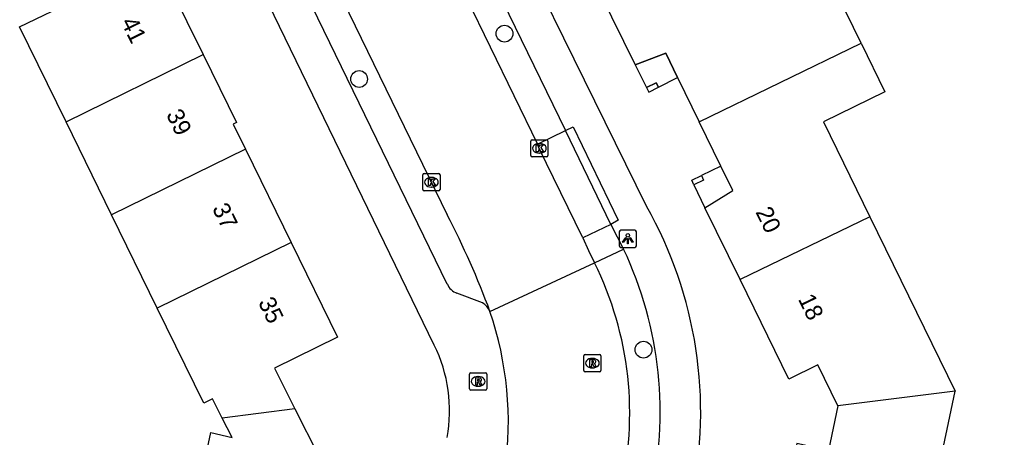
# Model space of a CAD drawing. Extents: x 160457 to 162082, y 388340 to 389736.
# Drawn here: x 161345.1 to 161402, y 388868.7 to 388893.1 of the extents above; entities that cross this region are included whole.
import ezdxf

# ---------------------------------------------------------------- set-up
doc = ezdxf.new("R2010")
doc.units = 0
for name, color, linetype in [('IMGEO_Boom', 7, 'Continuous'), ('IMGEO_Kolk', 7, 'Continuous'), ('IMGEO_Lichtpunt', 7, 'Continuous'), ('IMGEO_Pand', 7, 'Continuous'), ('IMGEO_Pand_nummerreeks', 7, 'Continuous'), ('IMGEO_Pand_overbouw', 7, 'Continuous'), ('IMGEO_Parkeervlak_open', 7, 'Continuous'), ('IMGEO_Rijbaan_lokaal_gesloten', 7, 'Continuous'), ('IMGEO_Rijbaan_lokaal_open', 7, 'Continuous'), ('IMGEO_Rioolput', 7, 'Continuous'), ('IMGEO_Voetpad_open', 7, 'Continuous')]:
    doc.layers.add(name, color=color, linetype=linetype)

msp = doc.modelspace()

# ---------------------------------------------------------------- linework, layer by layer
at = {"layer": 'IMGEO_Boom'}
for centre in [(161373.39, 388892.232), (161364.92, 388889.587), (161381.489, 388873.821)]:
    msp.add_circle(centre, 0.489, dxfattribs=at)
at = {"layer": 'IMGEO_Kolk'}
for p, q in [((161374.924, 388885.125), (161374.924, 388885.977)), ((161374.999, 388886.051), (161375.851, 388886.051)), ((161375.412, 388885.831), (161375.437, 388885.831)), ((161375.925, 388885.977), (161375.925, 388885.125)), ((161375.851, 388885.051), (161374.999, 388885.051)), ((161375.435, 388885.271), (161375.41, 388885.271)), ((161368.633, 388883.151), (161368.633, 388884.003)), ((161368.708, 388884.077), (161369.56, 388884.077)), ((161369.634, 388884.003), (161369.634, 388883.151)), ((161369.121, 388883.857), (161369.146, 388883.857)), ((161369.56, 388883.077), (161368.708, 388883.077)), ((161369.144, 388883.297), (161369.119, 388883.297))]:
    msp.add_line(p, q, dxfattribs=at)
for points in [[(161374.924, 388885.125), (161374.924, 388885.977)], [(161374.999, 388886.051), (161375.851, 388886.051)], [(161375.245, 388885.751), (161375.368, 388885.751), (161375.368, 388885.6), (161375.498, 388885.751), (161375.662, 388885.751), (161375.516, 388885.6), (161375.669, 388885.351), (161375.517, 388885.351), (161375.432, 388885.515), (161375.368, 388885.448), (161375.368, 388885.351), (161375.245, 388885.351), (161375.245, 388885.751)], [(161375.925, 388885.977), (161375.925, 388885.125)], [(161375.851, 388885.051), (161374.999, 388885.051)], [(161368.633, 388883.151), (161368.633, 388884.003)], [(161368.708, 388884.077), (161369.56, 388884.077)], [(161369.634, 388884.003), (161369.634, 388883.151)], [(161368.954, 388883.777), (161369.077, 388883.777), (161369.077, 388883.626), (161369.207, 388883.777), (161369.371, 388883.777), (161369.225, 388883.626), (161369.378, 388883.377), (161369.226, 388883.377), (161369.141, 388883.541), (161369.077, 388883.474), (161369.077, 388883.377), (161368.954, 388883.377), (161368.954, 388883.777)], [(161369.56, 388883.077), (161368.708, 388883.077)]]:
    msp.add_lwpolyline(points, dxfattribs=at)
for centre, start, end in [((161375.001, 388885.975), 91.552, 178.448), ((161375.001, 388885.975), 91.552, 178.448), ((161375.849, 388885.975), 1.552, 88.448), ((161375.849, 388885.975), 1.552, 88.448), ((161375.001, 388885.127), 181.552, 268.448), ((161375.001, 388885.127), 181.552, 268.448), ((161375.849, 388885.127), 271.552, 358.448), ((161375.849, 388885.127), 271.552, 358.448), ((161368.71, 388884.001), 91.552, 178.448), ((161368.71, 388884.001), 91.552, 178.448), ((161369.558, 388884.001), 1.552, 88.448), ((161369.558, 388884.001), 1.552, 88.448), ((161368.71, 388883.153), 181.552, 268.448), ((161368.71, 388883.153), 181.552, 268.448), ((161369.558, 388883.153), 271.552, 358.448), ((161369.558, 388883.153), 271.552, 358.448)]:
    msp.add_arc(centre, 0.0765, start, end, dxfattribs=at)
for centre, major_axis, ratio, start_param, end_param in [((161375.411, 388885.551), (-0.387, 0.002), 0.722429, 4.712389, 7.853982), ((161375.436, 388885.551), (-0.39, 0.002), 0.717154, 1.570796, 4.712389), ((161369.12, 388883.577), (-0.387, 0.002), 0.722429, 4.712389, 7.853982), ((161369.145, 388883.577), (-0.39, 0.002), 0.717154, 1.570796, 4.712389)]:
    msp.add_ellipse(centre, major_axis=major_axis, ratio=ratio, start_param=start_param, end_param=end_param, dxfattribs=at)
at = {"layer": 'IMGEO_Lichtpunt'}
for p, q in [((161380.082, 388880.684), (161380.082, 388879.877)), ((161380.082, 388880.684), (161380.082, 388879.877)), ((161380.984, 388880.779), (161380.176, 388880.779)), ((161380.984, 388880.779), (161380.176, 388880.779)), ((161381.078, 388879.877), (161381.078, 388880.684)), ((161381.078, 388879.877), (161381.078, 388880.684)), ((161380.176, 388879.783), (161380.984, 388879.783)), ((161380.176, 388879.783), (161380.984, 388879.783))]:
    msp.add_line(p, q, dxfattribs=at)
for points in [[(161380.456, 388880.348), (161380.495, 388880.32), (161380.307, 388880.058), (161380.269, 388880.085), (161380.456, 388880.348)], [(161380.558, 388880.3), (161380.605, 388880.3), (161380.605, 388879.978), (161380.558, 388879.978), (161380.558, 388880.3)], [(161380.668, 388880.32), (161380.706, 388880.347), (161380.893, 388880.085), (161380.854, 388880.057), (161380.668, 388880.32)]]:
    msp.add_lwpolyline(points, dxfattribs=at)
msp.add_circle((161380.581, 388880.482), 0.0994, dxfattribs=at)
for centre, start, end in [((161380.176, 388880.684), 90, 180), ((161380.176, 388880.684), 90, 180), ((161380.984, 388880.684), 0, 90), ((161380.984, 388880.684), 0, 90), ((161380.176, 388879.877), 180, 270), ((161380.176, 388879.877), 180, 270), ((161380.984, 388879.877), 270, 0), ((161380.984, 388879.877), 270, 360)]:
    msp.add_arc(centre, 0.0946, start, end, dxfattribs=at)
at = {"layer": 'IMGEO_Pand'}
for points in [[(161394.179, 388891.67), (161390.102, 388900.029)], [(161347.842, 388887.088), (161345.132, 388892.62), (161348.451, 388894.244), (161352.941, 388896.442), (161353.757, 388894.793), (161353.939, 388894.875), (161355.837, 388891.007)], [(161378.951, 388894.614), (161381.002, 388890.413), (161382.789, 388891.086), (161383.478, 388889.678), (161384.745, 388887.091)], [(161384.745, 388887.091), (161394.179, 388891.67)], [(161394.179, 388891.67), (161395.556, 388888.848), (161391.977, 388887.103), (161394.686, 388881.559)], [(161347.842, 388887.088), (161355.837, 388891.007)], [(161355.837, 388891.007), (161357.774, 388887.059), (161357.581, 388886.963), (161358.301, 388885.493)], [(161381.67, 388889.093), (161381.806, 388888.822), (161382.359, 388889.105), (161382.224, 388889.373), (161381.67, 388889.093)], [(161350.498, 388881.668), (161347.842, 388887.088)], [(161387.119, 388877.911), (161385.075, 388882.092), (161386.704, 388883.089), (161386.006, 388884.516), (161384.745, 388887.091)], [(161358.301, 388885.493), (161350.498, 388881.668)], [(161358.301, 388885.493), (161360.958, 388880.074)], [(161384.993, 388883.695), (161384.434, 388883.426), (161384.304, 388883.697), (161384.863, 388883.966), (161384.993, 388883.695)], [(161353.153, 388876.248), (161350.498, 388881.668)], [(161394.686, 388881.559), (161387.119, 388877.911)], [(161394.686, 388881.559), (161399.651, 388871.397)], [(161360.958, 388880.074), (161353.153, 388876.248)], [(161360.958, 388880.074), (161363.666, 388874.549), (161359.985, 388872.735), (161361.174, 388870.383)], [(161392.821, 388870.551), (161391.644, 388872.936), (161389.958, 388872.104), (161387.119, 388877.911)], [(161356.949, 388869.833), (161356.379, 388870.96), (161355.867, 388870.709), (161353.153, 388876.248)], [(161399.651, 388871.397), (161392.821, 388870.551)], [(161400.715, 388859.57), (161402.002, 388865.614), (161398.575, 388866.343), (161399.651, 388871.397)], [(161361.174, 388870.383), (161356.949, 388869.833)], [(161361.174, 388870.383), (161362.552, 388867.659), (161364.75, 388867.168), (161363.483, 388861.175)], [(161392.821, 388870.551), (161392.275, 388867.956), (161390.417, 388868.347), (161389.074, 388862.039)], [(161355.006, 388862.983), (161356.278, 388868.989), (161357.517, 388868.712), (161356.949, 388869.833)]]:
    msp.add_lwpolyline(points, dxfattribs=at)
at = {"layer": 'IMGEO_Pand_overbouw'}
for points in [[(161381.67, 388889.093), (161382.224, 388889.373), (161382.359, 388889.105), (161383.478, 388889.678), (161382.789, 388891.086), (161381.002, 388890.413)], [(161384.863, 388883.966), (161384.993, 388883.695), (161384.434, 388883.426), (161385.075, 388882.092), (161386.704, 388883.089), (161386.006, 388884.516)]]:
    msp.add_lwpolyline(points, close=True, dxfattribs=at)
at = {"layer": 'IMGEO_Parkeervlak_open'}
for points in [[(161375.306, 388885.785), (161376.944, 388886.58)], [(161379.585, 388881.12), (161377.958, 388880.329)], [(161378.637, 388878.886), (161380.334, 388879.677)]]:
    msp.add_lwpolyline(points, dxfattribs=at)
at = {"layer": 'IMGEO_Rijbaan_lokaal_gesloten'}
for points in [[(161353.657, 388915.255), (161356.126, 388910.218), (161358.957, 388904.473), (161370.052, 388881.681)], [(161369.794, 388897.149), (161375.306, 388885.785)], [(161377.958, 388880.329), (161377.94, 388880.369), (161375.42, 388885.55), (161375.306, 388885.785)], [(161377.958, 388880.329), (161378.292, 388879.599), (161378.637, 388878.886)]]:
    msp.add_lwpolyline(points, dxfattribs=at)
msp.add_arc((161326.046, 388858.824), 49.588, 20.324, 27.448, dxfattribs=at)
at = {"layer": 'IMGEO_Rijbaan_lokaal_open'}
msp.add_lwpolyline([(161372.547, 388876.047), (161378.637, 388878.886)], dxfattribs=at)
for centre, radius, start, end in [((161360.967, 388870.123), 19.723, 346.1961, 26.3787), ((161353.474, 388869.566), 20.144, 352.1874, 18.7671)]:
    msp.add_arc(centre, radius, start, end, dxfattribs=at)
at = {"layer": 'IMGEO_Rioolput'}
for p, q in [((161378.013, 388872.611), (161378.013, 388873.463)), ((161378.088, 388873.537), (161378.94, 388873.537)), ((161378.501, 388873.317), (161378.526, 388873.317)), ((161379.014, 388873.463), (161379.014, 388872.611)), ((161378.94, 388872.537), (161378.088, 388872.537)), ((161378.524, 388872.757), (161378.499, 388872.757)), ((161371.356, 388871.546), (161371.356, 388872.398)), ((161371.431, 388872.472), (161372.283, 388872.472)), ((161371.844, 388872.252), (161371.869, 388872.252)), ((161372.357, 388872.398), (161372.357, 388871.546)), ((161372.283, 388871.472), (161371.431, 388871.472)), ((161371.867, 388871.692), (161371.842, 388871.692))]:
    msp.add_line(p, q, dxfattribs=at)
for points in [[(161378.013, 388872.611), (161378.013, 388873.463)], [(161378.088, 388873.537), (161378.94, 388873.537)], [(161378.602, 388873.235), (161378.35, 388873.237), (161378.35, 388872.837)], [(161378.528, 388873.156), (161378.474, 388873.156), (161378.474, 388873.075)], [(161379.014, 388873.463), (161379.014, 388872.611)], [(161378.94, 388872.537), (161378.088, 388872.537)], [(161378.35, 388872.837), (161378.474, 388872.837), (161378.474, 388872.999), (161378.485, 388872.999)], [(161378.474, 388873.075), (161378.526, 388873.075)], [(161378.532, 388872.97), (161378.603, 388872.837), (161378.743, 388872.837), (161378.678, 388872.963)], [(161371.356, 388871.546), (161371.356, 388872.398)], [(161371.431, 388872.472), (161372.283, 388872.472)], [(161371.945, 388872.17), (161371.693, 388872.172), (161371.693, 388871.772)], [(161371.871, 388872.091), (161371.817, 388872.091), (161371.817, 388872.01)], [(161371.817, 388872.01), (161371.869, 388872.01)], [(161372.357, 388872.398), (161372.357, 388871.546)], [(161372.283, 388871.472), (161371.431, 388871.472)], [(161371.693, 388871.772), (161371.817, 388871.772), (161371.817, 388871.934), (161371.828, 388871.934)], [(161371.875, 388871.905), (161371.946, 388871.772), (161372.086, 388871.772), (161372.021, 388871.898)]]:
    msp.add_lwpolyline(points, dxfattribs=at)
for centre, radius, start, end in [((161378.09, 388873.461), 0.0765, 91.552, 178.448), ((161378.09, 388873.461), 0.0765, 91.552, 178.448), ((161378.51, 388873.264), 0.19, 274.7715, 282.9687), ((161378.534, 388873.06), 0.0964, 77.0061, 93.1865), ((161378.548, 388873.117), 0.0378, 276.6634, 79.6772), ((161378.601, 388873.125), 0.109, 350.3612, 89.416), ((161378.599, 388873.125), 0.112, 277.5842, 350.9817), ((161378.938, 388873.461), 0.0765, 1.552, 88.448), ((161378.938, 388873.461), 0.0765, 1.552, 88.448), ((161378.09, 388872.613), 0.0765, 181.552, 268.448), ((161378.09, 388872.613), 0.0765, 181.552, 268.448), ((161378.484, 388872.946), 0.0533, 26.0293, 88.6989), ((161378.583, 388872.91), 0.108, 29.5134, 73.7905), ((161378.938, 388872.613), 0.0765, 271.552, 358.448), ((161378.938, 388872.613), 0.0765, 271.552, 358.448), ((161371.433, 388872.396), 0.0765, 91.552, 178.448), ((161371.433, 388872.396), 0.0765, 91.552, 178.448), ((161371.853, 388872.199), 0.19, 274.7715, 282.9687), ((161371.877, 388871.995), 0.0964, 77.0061, 93.1865), ((161371.891, 388872.052), 0.0378, 276.6634, 79.6772), ((161371.944, 388872.06), 0.109, 350.3612, 89.416), ((161371.942, 388872.06), 0.112, 277.5842, 350.9817), ((161371.926, 388871.845), 0.108, 29.5134, 73.7905), ((161372.281, 388872.396), 0.0765, 1.552, 88.448), ((161372.281, 388872.396), 0.0765, 1.552, 88.448), ((161371.433, 388871.548), 0.0765, 181.552, 268.448), ((161371.433, 388871.548), 0.0765, 181.552, 268.448), ((161371.827, 388871.881), 0.0533, 26.0293, 88.6989), ((161372.281, 388871.548), 0.0765, 271.552, 358.448), ((161372.281, 388871.548), 0.0765, 271.552, 358.448)]:
    msp.add_arc(centre, radius, start, end, dxfattribs=at)
for centre, major_axis, ratio, start_param, end_param in [((161378.5, 388873.037), (-0.387, 0.002), 0.722429, 4.712389, 7.853982), ((161378.525, 388873.037), (-0.39, 0.002), 0.717154, 1.570796, 4.712389), ((161371.843, 388871.972), (-0.387, 0.002), 0.722429, 4.712389, 7.853982), ((161371.868, 388871.972), (-0.39, 0.002), 0.717154, 1.570796, 4.712389)]:
    msp.add_ellipse(centre, major_axis=major_axis, ratio=ratio, start_param=start_param, end_param=end_param, dxfattribs=at)
at = {"layer": 'IMGEO_Voetpad_open'}
for points in [[(161381.664, 388882.175), (161370.849, 388904.186), (161364.102, 388918.049), (161363.269, 388919.985)], [(161369.303, 388874.09), (161357.39, 388898.62), (161351.554, 388910.549), (161347.358, 388919.158)], [(161370.057, 388877.642), (161357.381, 388903.687), (161354.574, 388909.342), (161353.4, 388911.77)], [(161371.422, 388897.938), (161376.944, 388886.58)], [(161376.944, 388886.58), (161377.394, 388886.797), (161380.024, 388881.357), (161379.585, 388881.12)], [(161379.585, 388881.12), (161376.944, 388886.58)], [(161379.585, 388881.12), (161380.334, 388879.677)], [(161372.107, 388876.544), (161370.623, 388877.114)]]:
    msp.add_lwpolyline(points, dxfattribs=at)
for centre, radius, start, end in [((161360.538, 388870.195), 24.287, 347.9025, 29.556), ((161360.24, 388870.17), 22.23, 346.7186, 25.3202), ((161370.934, 388878.015), 0.954, 203.0434, 250.9354), ((161371.587, 388875.64), 1.043, 22.9589, 60.0788), ((161361.42, 388870.243), 8.772, 349.9147, 26.0116)]:
    msp.add_arc(centre, radius, start, end, dxfattribs=at)

# ---------------------------------------------------------------- texts
at = {"layer": 'IMGEO_Pand_nummerreeks'}
for s, rotation, p in [('41', 296.0994, (161351.022, 388892.903)), ('39', 296.0994, (161353.654, 388887.531)), ('37', 296.0994, (161356.335, 388882.058)), ('20', 296.053, (161387.999, 388881.847)), ('35', 296.0994, (161359.016, 388876.585)), ('18', 296.0537, (161390.481, 388876.772))]:
    msp.add_text(s, height=1, rotation=rotation, dxfattribs=at).set_placement(p)

doc.saveas('drawing.dxf')
